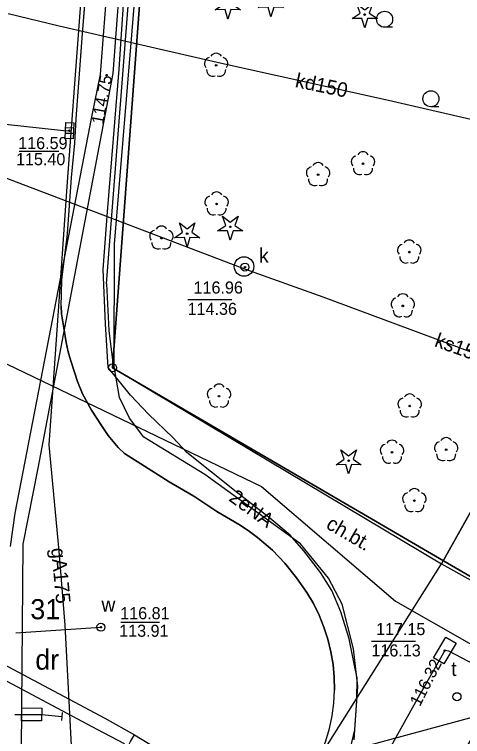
# Model space of a CAD drawing. Extents: x 6434771 to 6436222, y 5663454 to 5664782.
# Drawn here: x 6435140.97 to 6435168.85, y 5664083.06 to 5664127.94 of the extents above; entities that cross this region are included whole.
import ezdxf

# ---------------------------------------------------------------- set-up
doc = ezdxf.new("R2010")
doc.units = 0
for name, color, linetype in [('Warstwa 1', 7, 'Continuous'), ('Warstwa 10', 7, 'Continuous'), ('Warstwa 11', 7, 'Continuous'), ('Warstwa 12', 7, 'Continuous'), ('Warstwa 13', 7, 'Continuous'), ('Warstwa 14', 7, 'Continuous'), ('Warstwa 15', 7, 'Continuous'), ('Warstwa 2', 7, 'Continuous'), ('Warstwa 20', 7, 'Continuous'), ('Warstwa 4', 7, 'Continuous'), ('Warstwa 5', 7, 'Continuous'), ('Warstwa 6', 7, 'Continuous'), ('Warstwa 7', 7, 'Continuous'), ('Warstwa 8', 7, 'Continuous'), ('Warstwa 9', 7, 'Continuous')]:
    doc.layers.add(name, color=color, linetype=linetype)

msp = doc.modelspace()

# ---------------------------------------------------------------- linework, layer by layer
at = {"layer": 'Warstwa 1'}
for q in [(6435151.062, 5664159.407), (6435151.062, 5664159.407), (6435171.553, 5664091.735), (6435171.553, 5664091.735)]:
    msp.add_line((6435147.074, 5664105.982), q, dxfattribs=at)
msp.add_circle((6435168.505, 5664085.542), 0.25, dxfattribs=at)
at = {"layer": 'Warstwa 10'}
for points in [[(6435156.14, 5664128.373), (6435156.642, 5664128.72), (6435156.44, 5664129.296), (6435156.925, 5664128.926), (6435157.41, 5664129.296), (6435157.208, 5664128.72), (6435157.71, 5664128.373), (6435157.1, 5664128.387), (6435156.925, 5664127.803), (6435156.75, 5664128.387)], [(6435153.469, 5664128.229), (6435153.971, 5664128.576), (6435153.769, 5664129.152), (6435154.254, 5664128.782), (6435154.739, 5664129.152), (6435154.537, 5664128.576), (6435155.039, 5664128.229), (6435154.429, 5664128.243), (6435154.254, 5664127.659), (6435154.079, 5664128.243)], [(6435161.982, 5664127.684), (6435162.484, 5664128.031), (6435162.282, 5664128.607), (6435162.767, 5664128.237), (6435163.252, 5664128.607), (6435163.05, 5664128.031), (6435163.552, 5664127.684), (6435162.942, 5664127.698), (6435162.767, 5664127.114), (6435162.592, 5664127.698)], [(6435153.613, 5664114.488), (6435154.115, 5664114.835), (6435153.913, 5664115.411), (6435154.398, 5664115.041), (6435154.883, 5664115.411), (6435154.681, 5664114.835), (6435155.183, 5664114.488), (6435154.573, 5664114.502), (6435154.398, 5664113.918), (6435154.223, 5664114.502)], [(6435150.932, 5664114.068), (6435151.434, 5664114.415), (6435151.232, 5664114.991), (6435151.717, 5664114.621), (6435152.202, 5664114.991), (6435152, 5664114.415), (6435152.502, 5664114.068), (6435151.892, 5664114.082), (6435151.717, 5664113.498), (6435151.542, 5664114.082)], [(6435160.979, 5664099.953), (6435161.481, 5664100.3), (6435161.279, 5664100.876), (6435161.764, 5664100.506), (6435162.249, 5664100.876), (6435162.047, 5664100.3), (6435162.549, 5664099.953), (6435161.939, 5664099.967), (6435161.764, 5664099.383), (6435161.589, 5664099.967)]]:
    msp.add_lwpolyline(points, close=True, dxfattribs=at)
for centre, radius in [((6435162.767, 5664127.939), 0.05), ((6435154.398, 5664114.743), 0.05), ((6435151.717, 5664114.323), 0.05), ((6435147.074, 5664105.982), 0.25), ((6435147.074, 5664105.982), 0.25), ((6435161.764, 5664100.208), 0.05)]:
    msp.add_circle(centre, radius, dxfattribs=at)
at = {"layer": 'Warstwa 11'}
for centre in [(6435153.522, 5664124.783), (6435162.658, 5664118.664), (6435159.865, 5664117.983), (6435153.548, 5664116.166), (6435150.118, 5664114.043), (6435165.535, 5664113.172), (6435165.137, 5664109.831), (6435153.703, 5664104.222), (6435165.565, 5664103.607), (6435164.465, 5664100.737), (6435167.832, 5664100.895), (6435165.856, 5664097.728)]:
    msp.add_circle(centre, 0.05, dxfattribs=at)
for centre, start, end in [((6435153.165, 5664124.899), 102.1471, 221.8529), ((6435153.522, 5664125.158), 30.1471, 149.8529), ((6435153.879, 5664124.899), 318.1471, 77.8529), ((6435153.302, 5664124.48), 174.1471, 293.8529), ((6435153.742, 5664124.48), 246.1471, 5.8529), ((6435162.658, 5664119.039), 30.1471, 149.8529), ((6435162.301, 5664118.78), 102.1471, 221.8529), ((6435163.015, 5664118.78), 318.1471, 77.8529), ((6435159.865, 5664118.358), 30.1471, 149.8529), ((6435159.508, 5664118.099), 102.1471, 221.8529), ((6435160.222, 5664118.099), 318.1471, 77.8529), ((6435162.438, 5664118.361), 174.1471, 293.8529), ((6435162.878, 5664118.361), 246.1471, 5.8529), ((6435159.645, 5664117.68), 174.1471, 293.8529), ((6435160.085, 5664117.68), 246.1471, 5.8529), ((6435153.548, 5664116.541), 30.1471, 149.8529), ((6435153.191, 5664116.282), 102.1471, 221.8529), ((6435153.905, 5664116.282), 318.1471, 77.8529), ((6435153.328, 5664115.863), 174.1471, 293.8529), ((6435153.768, 5664115.863), 246.1471, 5.8529), ((6435149.761, 5664114.159), 102.1471, 221.8529), ((6435150.118, 5664114.418), 30.1471, 149.8529), ((6435150.475, 5664114.159), 318.1471, 77.8529), ((6435149.898, 5664113.74), 174.1471, 293.8529), ((6435150.338, 5664113.74), 246.1471, 5.8529), ((6435165.178, 5664113.288), 102.1471, 221.8529), ((6435165.535, 5664113.547), 30.1471, 149.8529), ((6435165.892, 5664113.288), 318.1471, 77.8529), ((6435165.315, 5664112.869), 174.1471, 293.8529), ((6435165.755, 5664112.869), 246.1471, 5.8529), ((6435165.137, 5664110.206), 30.1471, 149.8529), ((6435164.78, 5664109.947), 102.1471, 221.8529), ((6435165.494, 5664109.947), 318.1471, 77.8529), ((6435164.917, 5664109.528), 174.1471, 293.8529), ((6435165.357, 5664109.528), 246.1471, 5.8529), ((6435153.346, 5664104.338), 102.1471, 221.8529), ((6435153.703, 5664104.597), 30.1471, 149.8529), ((6435154.06, 5664104.338), 318.1471, 77.8529), ((6435165.565, 5664103.982), 30.1471, 149.8529), ((6435153.483, 5664103.919), 174.1471, 293.8529), ((6435153.923, 5664103.919), 246.1471, 5.8529), ((6435165.208, 5664103.723), 102.1471, 221.8529), ((6435165.922, 5664103.723), 318.1471, 77.8529), ((6435165.345, 5664103.304), 174.1471, 293.8529), ((6435165.785, 5664103.304), 246.1471, 5.8529), ((6435164.465, 5664101.112), 30.1471, 149.8529), ((6435167.832, 5664101.27), 30.1471, 149.8529), ((6435164.108, 5664100.853), 102.1471, 221.8529), ((6435164.822, 5664100.853), 318.1471, 77.8529), ((6435167.475, 5664101.011), 102.1471, 221.8529), ((6435168.189, 5664101.011), 318.1471, 77.8529), ((6435167.612, 5664100.592), 174.1471, 293.8529), ((6435168.052, 5664100.592), 246.1471, 5.8529), ((6435164.245, 5664100.434), 174.1471, 293.8529), ((6435164.685, 5664100.434), 246.1471, 5.8529), ((6435165.856, 5664098.103), 30.1471, 149.8529), ((6435165.499, 5664097.844), 102.1471, 221.8529), ((6435166.213, 5664097.844), 318.1471, 77.8529), ((6435165.636, 5664097.425), 174.1471, 293.8529), ((6435166.076, 5664097.425), 246.1471, 5.8529)]:
    msp.add_arc(centre, 0.375, start, end, dxfattribs=at)
at = {"layer": 'Warstwa 12'}
for points in [[(6435138.7, 5664158.935), (6435143.406, 5664155.693), (6435146.797, 5664153.371), (6435146.791, 5664152.304), (6435146.689, 5664150.2), (6435145.763, 5664137.758), (6435144.969, 5664127.235), (6435144.253, 5664117.535), (6435143.12, 5664101.19), (6435143.727, 5664094.597), (6435144.117, 5664089.986), (6435144.89, 5664074.999), (6435145.214, 5664070.217), (6435145.907, 5664058.055), (6435146.205, 5664053.416), (6435146.611, 5664046.817), (6435146.875, 5664043.02), (6435136.979, 5664025.426)], [(6435019.626, 5664139.809), (6435022.416, 5664140.963), (6435055.23, 5664158.358), (6435068.744, 5664125.591), (6435099.686, 5664108.946), (6435098.164, 5664105.514), (6435105.16, 5664101.869), (6435107.178, 5664104.995), (6435126.607, 5664094.829), (6435146.59, 5664084.207), (6435148.447, 5664083.164)], [(6435019.626, 5664139.809), (6435022.448, 5664140.293), (6435054.878, 5664157.362), (6435068.165, 5664124.848), (6435098.541, 5664108.59), (6435097.1, 5664105.247), (6435105.447, 5664100.735), (6435107.524, 5664103.84), (6435125.9, 5664094.267), (6435146.101, 5664083.522), (6435147.791, 5664082.642)], [(6435134.579, 5664025.286), (6435141.037, 5664037.344), (6435141.156, 5664037.761), (6435141.183, 5664052.538), (6435141.424, 5664084.887), (6435141.508, 5664095.013), (6435142.439, 5664099.735), (6435147.108, 5664124.283), (6435149.516, 5664156.273)], [(6435147.256, 5664136.574), (6435146.308, 5664124.212), (6435145.785, 5664121.687), (6435141, 5664096.944), (6435140.712, 5664094.875)], [(6435161.62, 5664081.2), (6435162.16, 5664083.48), (6435162.33, 5664086.17), (6435162.06, 5664088.52), (6435161.37, 5664091.3), (6435160.52, 5664092.91), (6435158.76, 5664095.05), (6435152.82, 5664099.36), (6435149.02, 5664101.68), (6435148.12, 5664102.86), (6435147.51, 5664104.13), (6435147.18, 5664106.07), (6435147.19, 5664113.66), (6435148.83, 5664133.46)], [(6435162.118, 5664082.854), (6435162.284, 5664085.324), (6435162.3, 5664086.71), (6435162.15, 5664087.376), (6435161.792, 5664089.147), (6435161.269, 5664090.81), (6435160.715, 5664092.148), (6435160.023, 5664093.271), (6435158.981, 5664094.614), (6435158.123, 5664095.576), (6435156.866, 5664096.643), (6435154.769, 5664098.271), (6435151.703, 5664100.727), (6435150.819, 5664101.66), (6435149.321, 5664103.11), (6435148.195, 5664104.291), (6435146.804, 5664105.993), (6435146.647, 5664108.711), (6435146.498, 5664112.093), (6435146.759, 5664115.676), (6435147.492, 5664124.536), (6435147.923, 5664131.078)], [(6435133.938, 5664109.367), (6435156.34, 5664098.61), (6435164.67, 5664091.47), (6435171.62, 5664087.53), (6435171.931, 5664087.241), (6435171.67, 5664086.82), (6435149.66, 5664049.17), (6435149.1, 5664046.29), (6435149.94, 5664045.2), (6435150.203, 5664044.856), (6435150.43, 5664044.43), (6435151.51, 5664042.52), (6435122.16, 5663990.08)], [(6435141.063, 5664089.516), (6435146.348, 5664089.86)], [(6435167.743, 5664088.412), (6435165.919, 5664085.204), (6435156.57, 5664068.415), (6435146.725, 5664050.861), (6435146.737, 5664050.126), (6435147.174, 5664049.257), (6435149.226, 5664044.483), (6435149.417, 5664043.756), (6435149.212, 5664042.953)], [(6435175.962, 5664084.196), (6435167.992, 5664088.368), (6435167.743, 5664088.412)], [(6435155.659, 5664080.787), (6435160.121, 5664081.733), (6435172.753, 5664085.16), (6435176.804, 5664085.703)], [(6435140.999, 5664084.442), (6435141.42, 5664084.441), (6435142.667, 5664084.434), (6435143.923, 5664084.305)], [(6435147.791, 5664082.642), (6435147.535, 5664082.195), (6435146.224, 5664079.631), (6435146.403, 5664079.489), (6435146.553, 5664079.487), (6435148.202, 5664082.757), (6435148.447, 5664083.164)], [(6435148.447, 5664083.164), (6435152.796, 5664080.511), (6435151.025, 5664077.153)]]:
    msp.add_lwpolyline(points, dxfattribs=at)
at = {"layer": 'Warstwa 14'}
for p, q in [((6435141.264, 5664119.45), (6435143.727, 5664119.45)), ((6435151.755, 5664110.232), (6435154.501, 5664110.232)), ((6435147.597, 5664090.17), (6435149.998, 5664090.17)), ((6435163.189, 5664089.002), (6435165.917, 5664089.002))]:
    msp.add_line(p, q, dxfattribs=at)
for centre in [(6435146.706, 5664124.173), (6435144.395, 5664120.719), (6435155.314, 5664112.239), (6435146.348, 5664089.86), (6435167.743, 5664088.412), (6435167.743, 5664088.412)]:
    msp.add_circle(centre, 0.045, dxfattribs=at)
at = {"layer": 'Warstwa 15'}
msp.add_circle((6435155.255, 5664112.279), 0.608, dxfattribs=at)
at = {"layer": 'Warstwa 20'}
msp.add_line((6435143.946, 5664084.554), (6435143.9, 5664084.056), dxfattribs=at)
at = {"layer": 'Warstwa 4'}
for p, q in [((6435144.651, 5664120.885), (6435144.151, 5664120.902)), ((6435144.639, 5664120.536), (6435144.139, 5664120.553))]:
    msp.add_line(p, q, dxfattribs=at)
for points in [[(6435144.662, 5664121.21), (6435144.628, 5664120.211), (6435144.128, 5664120.228), (6435144.162, 5664121.227)], [(6435167.683, 5664087.576), (6435167.038, 5664087.958), (6435167.803, 5664089.248), (6435168.448, 5664088.866)]]:
    msp.add_lwpolyline(points, close=True, dxfattribs=at)
for centre in [(6435155.314, 5664112.239), (6435146.348, 5664089.86)]:
    msp.add_circle(centre, 0.25, dxfattribs=at)
at = {"layer": 'Warstwa 5'}
for p, q in [((6435146.697, 5664111.207), (6435150.43, 5664159.244)), ((6435146.697, 5664111.207), (6435146.852, 5664108.305)), ((6435167.539, 5664093.805), (6435177.238, 5664111.068)), ((6435146.852, 5664108.305), (6435147.133, 5664105.961)), ((6435147.133, 5664105.961), (6435167.539, 5664093.805))]:
    msp.add_line(p, q, dxfattribs=at)
at = {"layer": 'Warstwa 6'}
for p, q in [((6435164.503, 5664127.144), (6435164.003, 5664127.144)), ((6435167.382, 5664122.203), (6435166.882, 5664122.203))]:
    msp.add_line(p, q, dxfattribs=at)
for points in [[(6435129.873, 5664079.629), (6435119.373, 5664060.725), (6435099.605, 5664026.362), (6435097.753, 5664027.064), (6435088.902, 5664010.531), (6435070.884, 5664005.038), (6435120.043, 5663983.972), (6435155.51, 5664047.027), (6435155.004, 5664047.313), (6435158.518, 5664053.401), (6435174.552, 5664081.758), (6435178.047, 5664087.926), (6435171.553, 5664091.735), (6435147.074, 5664105.982), (6435151.062, 5664159.407), (6435151.966, 5664163.866), (6435155.042, 5664172.61), (6435129.333, 5664159.69), (6435132.379, 5664160.093), (6435134.434, 5664158.918), (6435135.019, 5664155.141), (6435133.231, 5664121.51)], [(6435198.039, 5664147.468), (6435154.163, 5664166.13), (6435151.966, 5664163.866), (6435151.062, 5664159.407), (6435147.074, 5664105.982), (6435171.553, 5664091.735), (6435200.207, 5664143.151), (6435199.937, 5664145.615)]]:
    msp.add_lwpolyline(points, close=True, dxfattribs=at)
for points in [[(6435197.588, 5664139.814), (6435194.699, 5664134.168), (6435190.525, 5664136.319), (6435178.838, 5664115.149), (6435180.705, 5664114.057), (6435178.589, 5664110.312), (6435177.238, 5664111.068), (6435167.539, 5664093.805), (6435175.913, 5664089.143), (6435179.523, 5664095.486), (6435191.195, 5664116.202), (6435203.129, 5664137.373)], [(6435159.161, 5664092.017), (6435158.521, 5664092.933), (6435157.797, 5664093.837), (6435157.028, 5664094.643), (6435156.101, 5664095.428), (6435155.605, 5664095.799), (6435155.009, 5664096.204), (6435153.56, 5664097.062), (6435152.124, 5664097.997), (6435150.601, 5664098.897), (6435148.844, 5664100.013), (6435147.816, 5664100.667), (6435147.431, 5664101.025), (6435146.8, 5664101.768), (6435146.384, 5664102.393), (6435145.772, 5664103.34), (6435145.205, 5664104.364), (6435144.892, 5664105.131), (6435144.719, 5664105.641), (6435144.451, 5664106.475), (6435144.323, 5664106.973), (6435144.197, 5664107.55), (6435144.054, 5664108.476), (6435143.909, 5664109.328), (6435143.881, 5664109.816), (6435143.89, 5664110.59), (6435143.912, 5664111.441), (6435144.28, 5664114.304), (6435144.523, 5664117.817), (6435144.735, 5664119.953), (6435144.804, 5664121.451), (6435145.211, 5664126.767), (6435145.594, 5664131.646)], [(6435160.076, 5664082.054), (6435160.352, 5664082.805), (6435160.571, 5664083.574), (6435160.732, 5664084.357), (6435160.836, 5664085.15), (6435160.881, 5664085.949), (6435160.867, 5664086.748), (6435160.793, 5664087.545), (6435160.662, 5664088.334), (6435160.472, 5664089.111), (6435160.226, 5664089.871), (6435159.924, 5664090.612), (6435159.569, 5664091.329), (6435159.161, 5664092.017)]]:
    msp.add_lwpolyline(points, dxfattribs=at)
for centre, radius in [((6435164.003, 5664127.644), 0.5), ((6435166.882, 5664122.703), 0.5), ((6435144.395, 5664120.719), 0.045), ((6435155.314, 5664112.239), 0.045), ((6435146.348, 5664089.86), 0.045), ((6435167.743, 5664088.412), 0.045)]:
    msp.add_circle(centre, radius, dxfattribs=at)
at = {"layer": 'Warstwa 7'}
for points in [[(6435140.571, 5664127.999), (6435143.755, 5664127.241), (6435153.848, 5664124.915), (6435164.239, 5664122.624), (6435175.558, 5664120.006), (6435189.572, 5664116.838), (6435190.465, 5664116.772), (6435190.798, 5664117.644), (6435192.252, 5664119.989), (6435195.506, 5664125.687), (6435198.266, 5664130.674), (6435199.656, 5664133.291)], [(6435139.248, 5664121.247), (6435144.02, 5664120.722), (6435144.395, 5664120.719)], [(6435137.187, 5664119.009), (6435141.238, 5664117.484), (6435155.275, 5664112.136), (6435160.169, 5664110.388), (6435174.785, 5664104.96), (6435180.232, 5664102.912), (6435181.019, 5664103.051)]]:
    msp.add_lwpolyline(points, dxfattribs=at)
at = {"layer": 'Warstwa 8'}
for p, q in [((6435145.211, 5664126.767), (6435145.594, 5664131.646)), ((6435144.804, 5664121.451), (6435145.211, 5664126.767)), ((6435144.735, 5664119.953), (6435144.804, 5664121.451)), ((6435144.523, 5664117.817), (6435144.735, 5664119.953)), ((6435144.28, 5664114.304), (6435144.523, 5664117.817)), ((6435143.912, 5664111.441), (6435144.28, 5664114.304)), ((6435143.89, 5664110.59), (6435143.912, 5664111.441)), ((6435167.539, 5664093.805), (6435177.238, 5664111.068)), ((6435143.881, 5664109.816), (6435143.89, 5664110.59)), ((6435143.881, 5664109.816), (6435143.909, 5664109.328)), ((6435143.909, 5664109.328), (6435144.054, 5664108.476)), ((6435144.054, 5664108.476), (6435144.197, 5664107.55)), ((6435144.197, 5664107.55), (6435144.323, 5664106.973)), ((6435144.323, 5664106.973), (6435144.451, 5664106.475)), ((6435144.451, 5664106.475), (6435144.719, 5664105.641)), ((6435144.719, 5664105.641), (6435144.892, 5664105.131)), ((6435144.892, 5664105.131), (6435145.205, 5664104.364)), ((6435145.205, 5664104.364), (6435145.772, 5664103.34)), ((6435145.772, 5664103.34), (6435146.384, 5664102.393)), ((6435146.384, 5664102.393), (6435146.8, 5664101.768)), ((6435146.8, 5664101.768), (6435147.431, 5664101.025)), ((6435147.431, 5664101.025), (6435147.816, 5664100.667)), ((6435147.816, 5664100.667), (6435148.844, 5664100.013)), ((6435148.844, 5664100.013), (6435150.601, 5664098.897)), ((6435150.601, 5664098.897), (6435152.124, 5664097.997)), ((6435152.124, 5664097.997), (6435153.56, 5664097.062)), ((6435153.56, 5664097.062), (6435155.009, 5664096.204)), ((6435155.009, 5664096.204), (6435155.605, 5664095.799)), ((6435155.605, 5664095.799), (6435156.101, 5664095.428)), ((6435156.101, 5664095.428), (6435157.028, 5664094.643)), ((6435157.028, 5664094.643), (6435157.797, 5664093.837)), ((6435157.797, 5664093.837), (6435158.521, 5664092.933)), ((6435167.539, 5664093.805), (6435174.204, 5664090.095)), ((6435158.521, 5664092.933), (6435159.161, 5664092.017)), ((6435159.161, 5664092.017), (6435159.569, 5664091.329)), ((6435159.569, 5664091.329), (6435159.924, 5664090.612)), ((6435159.924, 5664090.612), (6435160.226, 5664089.871)), ((6435160.226, 5664089.871), (6435160.472, 5664089.111)), ((6435160.472, 5664089.111), (6435160.662, 5664088.334)), ((6435160.662, 5664088.334), (6435160.793, 5664087.545)), ((6435160.793, 5664087.545), (6435160.867, 5664086.748)), ((6435160.867, 5664086.748), (6435160.881, 5664085.949)), ((6435160.836, 5664085.15), (6435160.881, 5664085.949)), ((6435160.732, 5664084.357), (6435160.836, 5664085.15)), ((6435160.571, 5664083.574), (6435160.732, 5664084.357)), ((6435160.352, 5664082.805), (6435160.571, 5664083.574))]:
    msp.add_line(p, q, dxfattribs=at)
msp.add_lwpolyline([(6435141.423, 5664084.842), (6435142.669, 5664084.833), (6435142.665, 5664084.035), (6435141.417, 5664084.041)], close=True, dxfattribs=at)
at = {"layer": 'Warstwa 9'}
for p, q in [((6435146.697, 5664111.207), (6435150.43, 5664159.244)), ((6435145.211, 5664126.767), (6435145.594, 5664131.646)), ((6435144.804, 5664121.451), (6435145.211, 5664126.767)), ((6435144.735, 5664119.953), (6435144.804, 5664121.451)), ((6435144.523, 5664117.817), (6435144.735, 5664119.953)), ((6435144.28, 5664114.304), (6435144.523, 5664117.817)), ((6435143.912, 5664111.441), (6435144.28, 5664114.304)), ((6435143.89, 5664110.59), (6435143.912, 5664111.441)), ((6435146.697, 5664111.207), (6435146.852, 5664108.305)), ((6435143.881, 5664109.816), (6435143.89, 5664110.59)), ((6435143.881, 5664109.816), (6435143.909, 5664109.328)), ((6435143.909, 5664109.328), (6435144.054, 5664108.476)), ((6435144.054, 5664108.476), (6435144.197, 5664107.55)), ((6435146.852, 5664108.305), (6435147.133, 5664105.961)), ((6435144.197, 5664107.55), (6435144.323, 5664106.973)), ((6435144.323, 5664106.973), (6435144.451, 5664106.475)), ((6435144.451, 5664106.475), (6435144.719, 5664105.641)), ((6435147.133, 5664105.961), (6435167.539, 5664093.805)), ((6435144.719, 5664105.641), (6435144.892, 5664105.131)), ((6435144.892, 5664105.131), (6435145.205, 5664104.364)), ((6435145.205, 5664104.364), (6435145.772, 5664103.34)), ((6435145.772, 5664103.34), (6435146.384, 5664102.393)), ((6435146.384, 5664102.393), (6435146.8, 5664101.768)), ((6435146.8, 5664101.768), (6435147.431, 5664101.025)), ((6435147.431, 5664101.025), (6435147.816, 5664100.667)), ((6435147.816, 5664100.667), (6435148.844, 5664100.013)), ((6435148.844, 5664100.013), (6435150.601, 5664098.897)), ((6435150.601, 5664098.897), (6435152.124, 5664097.997)), ((6435152.124, 5664097.997), (6435153.56, 5664097.062)), ((6435153.56, 5664097.062), (6435155.009, 5664096.204)), ((6435155.009, 5664096.204), (6435155.605, 5664095.799)), ((6435155.605, 5664095.799), (6435156.101, 5664095.428)), ((6435156.101, 5664095.428), (6435157.028, 5664094.643)), ((6435157.028, 5664094.643), (6435157.797, 5664093.837)), ((6435157.797, 5664093.837), (6435158.521, 5664092.933)), ((6435159.871, 5664081.648), (6435167.539, 5664093.805)), ((6435159.871, 5664081.648), (6435167.539, 5664093.805)), ((6435167.539, 5664093.805), (6435174.204, 5664090.095)), ((6435158.521, 5664092.933), (6435159.161, 5664092.017)), ((6435159.161, 5664092.017), (6435159.569, 5664091.329)), ((6435159.569, 5664091.329), (6435159.924, 5664090.612)), ((6435159.924, 5664090.612), (6435160.226, 5664089.871)), ((6435160.226, 5664089.871), (6435160.472, 5664089.111)), ((6435160.472, 5664089.111), (6435160.662, 5664088.334)), ((6435160.662, 5664088.334), (6435160.793, 5664087.545)), ((6435160.793, 5664087.545), (6435160.867, 5664086.748)), ((6435160.867, 5664086.748), (6435160.881, 5664085.949)), ((6435160.836, 5664085.15), (6435160.881, 5664085.949)), ((6435160.732, 5664084.357), (6435160.836, 5664085.15)), ((6435160.571, 5664083.574), (6435160.732, 5664084.357)), ((6435160.352, 5664082.805), (6435160.571, 5664083.574))]:
    msp.add_line(p, q, dxfattribs=at)

# ---------------------------------------------------------------- texts
at = {"layer": 'Warstwa 13'}
for s, rotation, p in [('2eNA', 324.0363, (6435154.252, 5664097.766)), ('gA175', 275.5182, (6435143.246, 5664094.756))]:
    msp.add_text(s, height=0.9, rotation=rotation, dxfattribs=at).set_placement(p)
at = {"layer": 'Warstwa 14'}
for s, rotation, p in [('114.75', 79.4521, (6435146.49, 5664121.083)), ('116.32', 63.0712, (6435166.198, 5664084.893))]:
    msp.add_text(s, height=0.75, rotation=rotation, dxfattribs=at).set_placement(p)
for s, p in [('115.40', (6435141.07, 5664118.575)), ('114.36', (6435151.747, 5664109.274)), ('113.91', (6435147.491, 5664089.265)), ('116.13', (6435163.182, 5664088.043))]:
    msp.add_text(s, height=0.75, dxfattribs=at).set_placement(p)
at = {"layer": 'Warstwa 15'}
msp.add_text('31', height=1.25, dxfattribs=at).set_placement((6435141.959, 5664090.356))
at = {"layer": 'Warstwa 2'}
msp.add_text('dr', height=1.25, dxfattribs=at).set_placement((6435142.27, 5664087.223))
at = {"layer": 'Warstwa 5'}
for s, p in [('k', (6435156.197, 5664112.514)), ('w', (6435146.384, 5664090.828)), ('t', (6435168.149, 5664086.827))]:
    msp.add_text(s, height=0.9, dxfattribs=at).set_placement(p)
at = {"layer": 'Warstwa 6'}
for s, p in [('116.59', (6435141.207, 5664119.575)), ('116.96', (6435152.116, 5664110.598)), ('116.81', (6435147.556, 5664090.357)), ('117.15', (6435163.469, 5664089.369))]:
    msp.add_text(s, height=0.75, dxfattribs=at).set_placement(p)
at = {"layer": 'Warstwa 7'}
for s, rotation, p in [('kd150', 348.2609, (6435158.39, 5664123.437)), ('ks150', 340.3828, (6435167.051, 5664107.33))]:
    msp.add_text(s, height=0.9, rotation=rotation, dxfattribs=at).set_placement(p)
at = {"layer": 'Warstwa 9'}
msp.add_text('ch.bt.', height=0.9, rotation=329.9034, dxfattribs=at).set_placement((6435160.295, 5664096.043))

doc.saveas('drawing.dxf')
